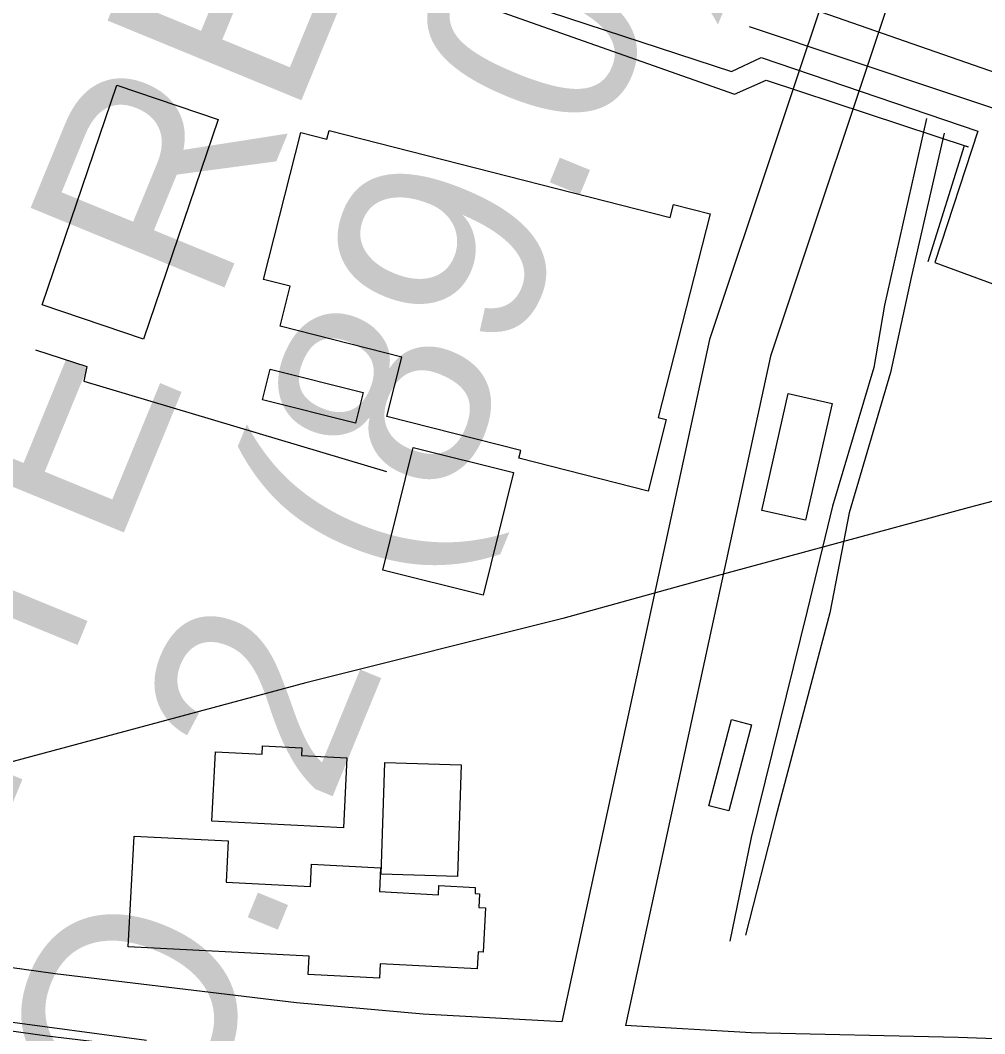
# Model space of a CAD drawing. Extents: x 3704301 to 3742427, y 506229 to 532009.
# Drawn here: x 3711490.2 to 3711950.4, y 522903.1 to 523386.6 of the extents above; entities that cross this region are included whole.
import ezdxf

# ---------------------------------------------------------------- set-up
doc = ezdxf.new("R2010")
doc.units = 0
for name, color, linetype in [('V-BLDG-OTLN', 7, 'Continuous'), ('V-CHAN-NAID', 7, 'Continuous'), ('V-RAIL-TRAK', 7, 'Continuous'), ('V-ROAD-CNTR', 7, 'Continuous'), ('V-SITE-OTLN', 7, 'Continuous'), ('V-UTIL-LINE', 7, 'Continuous')]:
    doc.layers.add(name, color=color, linetype=linetype)

msp = doc.modelspace()

# ---------------------------------------------------------------- linework, layer by layer
at = {"layer": 'V-BLDG-OTLN'}
for points in [[(3711584.62, 523339.24), (3711549.02, 523234.45), (3711500.67, 523250.87), (3711536.27, 523355.67)], [(3711819.38, 523294.32), (3711794.62, 523197.12), (3711798.43, 523196.15), (3711789.72, 523161.96), (3711728.06, 523177.66), (3711728.99, 523181.31), (3711665.13, 523197.58), (3711672.33, 523225.85), (3711614.15, 523240.67), (3711619.01, 523259.77), (3711606.21, 523263.03), (3711624.05, 523333.05), (3711636.5, 523329.89), (3711637.56, 523334.03), (3711800.3, 523292.58), (3711801.88, 523298.78)], [(3711650.08, 523194.35), (3711605.72, 523205.56), (3711609.42, 523220.22), (3711653.79, 523209.01)], [(3711844.03, 523152.83), (3711856.64, 523208.52), (3711877.51, 523203.8), (3711864.91, 523148.11)], [(3711725.6, 523170.95), (3711711.12, 523112.42), (3711663.26, 523124.27), (3711677.74, 523182.79)], [(3711839.09, 523050.47), (3711828.34, 523009.41), (3711818.74, 523011.92), (3711829.49, 523052.98)], [(3711644.41, 523001.42), (3711581.67, 523004.58), (3711583.33, 523037.65), (3711605.57, 523036.54), (3711605.77, 523040.5), (3711624.58, 523039.55), (3711624.39, 523035.82), (3711646.09, 523034.73)], [(3711662.39, 522979.3), (3711664.15, 523032.6), (3711700.63, 523031.4), (3711698.88, 522978.1)], [(3711628.05, 522940.07), (3711541.73, 522944.58), (3711544.49, 522997.47), (3711589.42, 522995.12), (3711588.39, 522975.45), (3711628.62, 522973.35), (3711629.18, 522984.08), (3711662.15, 522982.35), (3711661.56, 522970.93), (3711689.77, 522969.46), (3711689.99, 522973.79), (3711707.32, 522972.89), (3711707.17, 522970.03), (3711709.38, 522969.91), (3711709.04, 522963.35), (3711712.25, 522963.19), (3711711.14, 522942.02), (3711708.65, 522942.15), (3711708.23, 522934.05), (3711661.89, 522936.48), (3711661.54, 522929.62), (3711627.6, 522931.39)]]:
    msp.add_lwpolyline(points, close=True, dxfattribs=at)
at = {"layer": 'V-RAIL-TRAK'}
msp.add_lwpolyline([(3711986.4, 523165.58), (3711942.92, 523154.24), (3711820.38, 523120.98), (3711749.01, 523101.31), (3711626.51, 523070.5), (3711476.02, 523030.11), (3711394.02, 523008.9), (3711374.28, 523005.19), (3711359.01, 523002.32), (3711338.01, 522999.26), (3711314.5, 522996.7), (3711281.99, 522994.13), (3711234.46, 522994.01), (3711185.92, 522996.4)], dxfattribs=at)
at = {"layer": 'V-ROAD-CNTR'}
for points in [[(3712162.97, 524204.63), (3712109.56, 524055.84), (3711992.65, 523704.14), (3711882.07, 523423.12), (3711819.09, 523234.32), (3711748.67, 522908.84)], [(3712184.22, 524175.02), (3712137.91, 524046.03), (3712020.86, 523693.9), (3711910.28, 523412.87), (3711848.07, 523226.38), (3711778.99, 522907.11)], [(3711764.31, 522877.95), (3711680.33, 522882.49), (3711618.82, 522888.07), (3711503.05, 522902.02), (3711395.55, 522916.91), (3711367.78, 522920.73), (3711307.54, 522929), (3711295.82, 522930.67), (3711238.85, 522938.78), (3711222.32, 522941.28), (3711136.68, 522954.21), (3711102.95, 522961.19), (3711069.63, 522968.26), (3711036.34, 522975.49), (3711003.17, 522982.86), (3710976.31, 522988.62), (3710961.85, 522991.85)], [(3711748.67, 522908.84), (3711682.49, 522912.42), (3711621.97, 522917.9), (3711506.91, 522931.77), (3711399.65, 522946.63), (3711385.43, 522948.58)], [(3713556.27, 522890.69), (3713437.59, 522892.09), (3713339.44, 522895.38), (3713330.34, 522895.83), (3713282.74, 522898.2), (3713228.34, 522899.25), (3713069.41, 522903.58), (3713010.43, 522906.44), (3712977.33, 522908.05), (3712926.38, 522912.58), (3712880.89, 522912.47), (3712741.02, 522900.92), (3712633.06, 522897.73), (3712451.2, 522894.36), (3712319.52, 522895.05), (3712296.9, 522895.17), (3712220.83, 522894.98), (3712118.55, 522894.74), (3711937.76, 522901.37), (3711838.92, 522903.49), (3711778.99, 522907.11)]]:
    msp.add_lwpolyline(points, dxfattribs=at)
at = {"layer": 'V-SITE-OTLN'}
msp.add_line((3711550.4, 522899.97), (3711363.5, 522924.86), dxfattribs=at)
at = {"layer": 'V-UTIL-LINE'}
for p, q in [((3711897.37, 523220.95), (3711877.72, 523154.88)), ((3711905.39, 523218.61), (3711885.75, 523151.59))]:
    msp.add_line(p, q, dxfattribs=at)
for points in [[(3711702.02, 523424.43), (3711705.43, 523422.79), (3711699.81, 523404.86), (3711699.81, 523404.86), (3711829.6, 523362.26), (3711843.73, 523368.89), (3711947.09, 523333.77), (3711947.09, 523333.77), (3711926.49, 523271), (3711957.17, 523259.76), (3711956.23, 523256.45), (3712000.2, 523211.29), (3712069.78, 523213.29)], [(3711839.79, 523402.05), (3711970.52, 523356.45), (3712000.36, 523346.59), (3711998.95, 523342.33), (3712084.44, 523313.28)], [(3711698.41, 523398.26), (3711831.04, 523351.42), (3711846.11, 523358.05), (3711942.39, 523326.22), (3711940.5, 523326.68), (3711923.19, 523271.47)], [(3711837.94, 523383.59), (3712075.71, 523304.17), (3712079.03, 523301.34), (3712079.25, 523212.37), (3712079.4, 523148.48), (3712099.44, 523148.89), (3712105.42, 523149.01), (3712105.87, 523160.85), (3712105.86, 523164.16), (3712254.01, 523157.89), (3712426.28, 523155.46)], [(3711922.55, 523339.85), (3711902.49, 523250.67), (3711897.37, 523220.95)], [(3711931.06, 523332.79), (3711915.19, 523263.9), (3711905.39, 523218.61)], [(3711497.45, 523229.42), (3711521.99, 523221.46), (3711520.59, 523214.39), (3711665, 523171.35)], [(3711877.72, 523154.88), (3711865.58, 523104.86), (3711838.96, 522996.8), (3711828.7, 522947.26)], [(3711885.75, 523151.59), (3711876.43, 523103.94), (3711850.73, 523006.73), (3711836.24, 522950.11)]]:
    msp.add_lwpolyline(points, dxfattribs=at)

# ---------------------------------------------------------------- texts
at = {"layer": 'V-CHAN-NAID'}
for s, p in [('NING NO. 2 (89.0) (8)', (3711391.08, 522412.36)), ('CHALMETTE REFI-', (3711261.59, 522465.56))]:
    msp.add_text(s, height=100, rotation=67.6639, dxfattribs=at).set_placement(p)

doc.saveas('drawing.dxf')
